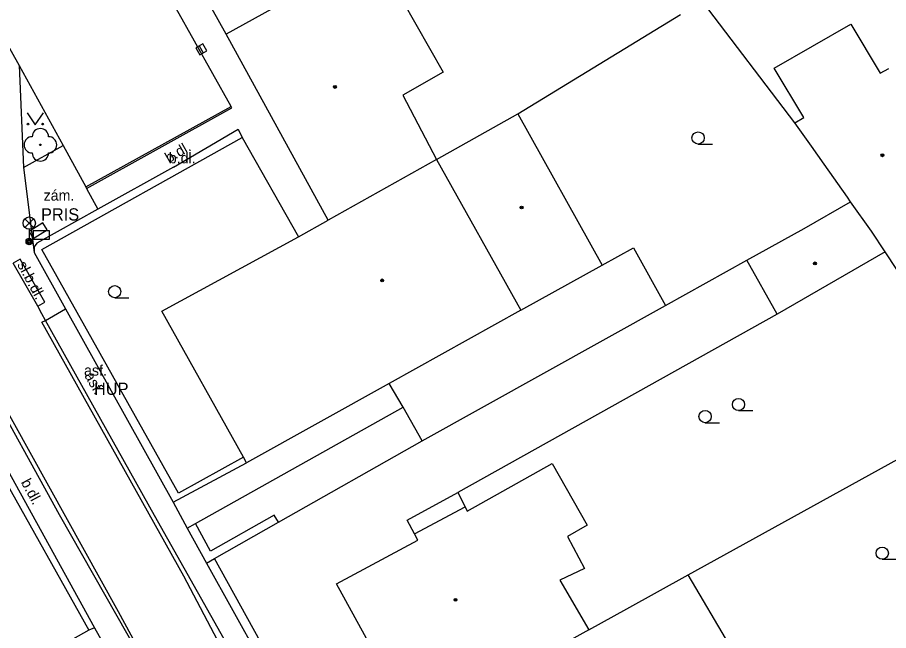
# Model space of a CAD drawing. Extents: x -600391 to -599491, y -1160176 to -1159402.
# Drawn here: x -600209.3 to -600155.8, y -1159950.6 to -1159913 of the extents above; entities that cross this region are included whole.
import ezdxf

# ---------------------------------------------------------------- set-up
doc = ezdxf.new("R2010")
doc.units = 0
for name, color, linetype in [('Level 10', 7, 'Continuous'), ('Level 11', 7, 'Continuous'), ('Level 22', 7, 'Continuous'), ('Level 24', 7, 'Continuous'), ('Level 27', 7, 'Continuous'), ('Level 33', 7, 'Continuous'), ('Level 36', 7, 'Continuous'), ('Level 39', 7, 'Continuous'), ('Level 40', 7, 'Continuous'), ('Level 41', 7, 'Continuous'), ('Level 5', 7, 'Continuous'), ('Level 51', 7, 'Continuous'), ('Level 52', 7, 'Continuous'), ('Level 7', 7, 'Continuous'), ('Level 8', 7, 'Continuous'), ('Level 9', 7, 'Continuous')]:
    doc.layers.add(name, color=color, linetype=linetype)

msp = doc.modelspace()

# ---------------------------------------------------------------- linework, layer by layer
at = {"layer": 'Level 10'}
for points in [[(-600208.04, -1159930.69), (-600209.54, -1159928.06)], [(-600207.57, -1159931.57), (-600207.79, -1159931.16), (-600208.04, -1159930.69)], [(-600153.46, -1160028.41), (-600154.327, -1160026.876), (-600161.81, -1160013.64), (-600164.508, -1160008.712), (-600166.965, -1160004.222), (-600169.958, -1159998.754), (-600171.656, -1159995.652), (-600171.81, -1159995.37), (-600179.71, -1159981.27), (-600181.378, -1159978.301), (-600184.968, -1159971.894), (-600195.61, -1159952.9), (-600200.87, -1159943.53), (-600207.57, -1159931.57)], [(-600199.72, -1159955.771), (-600206.703, -1159943.488), (-600211.41, -1159935)]]:
    msp.add_lwpolyline(points, dxfattribs=at)
at = {"layer": 'Level 11'}
for points in [[(-600196.18, -1159918.46), (-600202.92, -1159906.43), (-600211.46, -1159891.06)], [(-600220.3, -1159896.05), (-600209.19, -1159915.94)], [(-600209.19, -1159915.94), (-600206.49, -1159920.85)], [(-600209.19, -1159915.94), (-600208.92, -1159922.19)], [(-600196.13, -1159918.55), (-600196.18, -1159918.46)], [(-600205.05, -1159923.48), (-600196.13, -1159918.55)], [(-600208.92, -1159922.19), (-600206.49, -1159920.85)], [(-600206.49, -1159920.85), (-600205.1, -1159923.39)], [(-600208.92, -1159922.19), (-600208.26, -1159927.4)], [(-600205.1, -1159923.39), (-600205.05, -1159923.48)], [(-600205.05, -1159923.48), (-600204.35, -1159924.75)], [(-600173.41, -1159928.18), (-600171.5, -1159927.12), (-600169.52, -1159930.66)], [(-600208.04, -1159930.69), (-600207.6, -1159930.45), (-600209.11, -1159927.81), (-600209.54, -1159928.06)], [(-600207.57, -1159931.57), (-600206.33, -1159930.86)], [(-600162.67, -1159931.18), (-600182.27, -1159942.13)], [(-600196.8, -1159951.56), (-600199.08, -1159947.26), (-600207.79, -1159931.69), (-600207.57, -1159931.57)], [(-600211.9, -1159934.13), (-600211.68, -1159934.01), (-600203.11, -1159949.41), (-600200.89, -1159953.49)], [(-600185.63, -1159936.9), (-600186.48, -1159935.43)], [(-600198.37, -1159944.03), (-600185.63, -1159936.9)], [(-600184.45, -1159938.96), (-600185.63, -1159936.9)], [(-600184.92, -1159944.66), (-600185.37, -1159943.82), (-600182.27, -1159942.13), (-600181.82, -1159943.01)]]:
    msp.add_lwpolyline(points, dxfattribs=at)
at = {"layer": 'Level 22'}
msp.add_circle((-600207.88, -1159920.81), 0.05, dxfattribs=at)
for centre, start, end in [((-600207.88, -1159920.31), 0, 180), ((-600208.38, -1159920.81), 90, 270), ((-600207.38, -1159920.81), 270, 90), ((-600207.88, -1159921.31), 180, 0)]:
    msp.add_arc(centre, 0.5, start, end, dxfattribs=at)
at = {"layer": 'Level 24'}
for points in [[(-600208.317, -1159926.544), (-600207.463, -1159926.023), (-600207.723, -1159925.596), (-600208.577, -1159926.117)], [(-600208.33, -1159926.59), (-600207.33, -1159926.59), (-600207.33, -1159926.09), (-600208.33, -1159926.09)]]:
    msp.add_lwpolyline(points, close=True, dxfattribs=at)
at = {"layer": 'Level 27'}
msp.add_line((-600198.132, -1159914.732), (-600197.888, -1159915.168), dxfattribs=at)
msp.add_lwpolyline([(-600198.35, -1159914.854), (-600198.106, -1159915.29), (-600197.67, -1159915.046), (-600197.914, -1159914.61)], close=True, dxfattribs=at)
at = {"layer": 'Level 33'}
for p, q in [((-600208.825, -1159925.87), (-600208.295, -1159925.34)), ((-600208.825, -1159925.34), (-600208.295, -1159925.87)), ((-600208.56, -1159925.98), (-600208.56, -1159926.73))]:
    msp.add_line(p, q, dxfattribs=at)
for centre, radius in [((-600208.56, -1159925.605), 0.375), ((-600208.56, -1159926.73), 0.2), ((-600208.56, -1159926.73), 0.145), ((-600208.56, -1159926.73), 0.0876)]:
    msp.add_circle(centre, radius, dxfattribs=at)
at = {"layer": 'Level 36'}
for p, q in [((-600167.53, -1159920.765), (-600166.655, -1159920.765)), ((-600203.32, -1159930.185), (-600202.445, -1159930.185)), ((-600165.05, -1159937.105), (-600164.175, -1159937.105)), ((-600167.1, -1159937.845), (-600166.225, -1159937.845)), ((-600156.23, -1159946.215), (-600155.355, -1159946.215))]:
    msp.add_line(p, q, dxfattribs=at)
msp.add_lwpolyline([(-600208.69, -1159918.84), (-600208.19, -1159919.59), (-600207.69, -1159918.84)], dxfattribs=at)
for centre, radius in [((-600208.64, -1159919.54), 0.05), ((-600207.741, -1159919.54), 0.05), ((-600167.53, -1159920.39), 0.375), ((-600203.32, -1159929.81), 0.375), ((-600165.05, -1159936.73), 0.375), ((-600167.1, -1159937.47), 0.375), ((-600156.23, -1159945.84), 0.375)]:
    msp.add_circle(centre, radius, dxfattribs=at)
at = {"layer": 'Level 39'}
for centre, radius in [((-600189.81, -1159917.26), 0.09), ((-600189.81, -1159917.26), 0.0398), ((-600156.22, -1159921.45), 0.09), ((-600156.22, -1159921.45), 0.0398), ((-600178.36, -1159924.65), 0.09), ((-600178.36, -1159924.65), 0.0398), ((-600160.36, -1159928.08), 0.09), ((-600160.36, -1159928.08), 0.0398), ((-600186.91, -1159929.12), 0.09), ((-600186.91, -1159929.12), 0.0398), ((-600182.41, -1159948.7), 0.09), ((-600182.41, -1159948.7), 0.0398)]:
    msp.add_circle(centre, radius, dxfattribs=at)
at = {"layer": 'Level 5'}
for points in [[(-600196.49, -1159914.02), (-600204.59, -1159899.48)], [(-600187.36, -1159908.98), (-600196.49, -1159914.02)], [(-600187.36, -1159908.98), (-600183.16, -1159916.36)], [(-600190.23, -1159925.42), (-600196.49, -1159914.02)], [(-600183.16, -1159916.36), (-600185.64, -1159917.76)], [(-600185.64, -1159917.76), (-600183.57, -1159921.7)], [(-600183.57, -1159921.7), (-600178.58, -1159918.91)], [(-600178.58, -1159918.91), (-600173.41, -1159928.18)], [(-600183.57, -1159921.7), (-600190.23, -1159925.42)], [(-600183.57, -1159921.7), (-600178.41, -1159930.95)], [(-600192.05, -1159926.44), (-600190.23, -1159925.42)], [(-600200.43, -1159931), (-600192.05, -1159926.44)], [(-600178.41, -1159930.95), (-600173.41, -1159928.18)], [(-600195.42, -1159939.96), (-600200.43, -1159931)], [(-600178.41, -1159930.95), (-600186.48, -1159935.43)], [(-600186.48, -1159935.43), (-600195.23, -1159940.31)], [(-600195.23, -1159940.31), (-600195.42, -1159939.96)], [(-600181.7, -1159943.27), (-600176.48, -1159940.35)], [(-600176.48, -1159940.35), (-600174.33, -1159944.13)], [(-600184.92, -1159944.66), (-600181.82, -1159943.01)], [(-600181.82, -1159943.01), (-600181.7, -1159943.27)], [(-600174.33, -1159944.13), (-600175.55, -1159944.82)], [(-600184.72, -1159945.04), (-600184.92, -1159944.66)], [(-600189.71, -1159947.73), (-600184.72, -1159945.04)], [(-600175.55, -1159944.82), (-600174.49, -1159946.78)], [(-600174.49, -1159946.78), (-600176.01, -1159947.5)], [(-600184.9, -1159956.46), (-600189.71, -1159947.73)], [(-600176.01, -1159947.5), (-600174.24, -1159950.54)], [(-600174.24, -1159950.54), (-600177.59, -1159952.4)]]:
    msp.add_lwpolyline(points, dxfattribs=at)
at = {"layer": 'Level 51'}
for points in [[(-600161.59, -1159919.46), (-600167.26, -1159912.02)], [(-600178.58, -1159918.91), (-600168.6, -1159912.83)], [(-600184.45, -1159938.96), (-600169.52, -1159930.66), (-600164.53, -1159927.88)], [(-600168.14, -1159947.16), (-600149.35, -1159936.8)], [(-600171.91, -1159949.25), (-600168.14, -1159947.16)], [(-600163.03, -1159955.83), (-600168.14, -1159947.16)], [(-600174.24, -1159950.54), (-600171.91, -1159949.25)]]:
    msp.add_lwpolyline(points, dxfattribs=at)
at = {"layer": 'Level 52'}
for points in [[(-600162.86, -1159916.1), (-600158.15, -1159913.41)], [(-600158.15, -1159913.41), (-600156.35, -1159916.42)], [(-600161.04, -1159919.14), (-600162.86, -1159916.1)], [(-600156.35, -1159916.42), (-600155.83, -1159916.12)], [(-600161.59, -1159919.46), (-600161.04, -1159919.14)], [(-600160.57, -1159920.9), (-600161.59, -1159919.46)], [(-600159.8, -1159921.99), (-600160.57, -1159920.9)], [(-600158.37, -1159924.01), (-600159.8, -1159921.99)], [(-600161.03, -1159925.93), (-600158.17, -1159924.3)], [(-600158.17, -1159924.3), (-600158.37, -1159924.01)], [(-600156.89, -1159926.1), (-600158.17, -1159924.3)], [(-600164.53, -1159927.88), (-600161.03, -1159925.93)], [(-600156.05, -1159927.37), (-600156.89, -1159926.1)], [(-600156.05, -1159927.37), (-600162.67, -1159931.18)], [(-600155.33, -1159928.45), (-600156.05, -1159927.37)], [(-600162.67, -1159931.18), (-600164.53, -1159927.88)]]:
    msp.add_lwpolyline(points, dxfattribs=at)
at = {"layer": 'Level 7'}
for points in [[(-600199.71, -1159922.17), (-600195.74, -1159919.84)], [(-600195.74, -1159919.84), (-600195.5, -1159920.37)], [(-600195.42, -1159939.96), (-600199.41, -1159942.16), (-600207.79, -1159927.22), (-600195.5, -1159920.37)], [(-600195.5, -1159920.37), (-600192.05, -1159926.44)], [(-600199.71, -1159922.17), (-600204.35, -1159924.75)], [(-600204.35, -1159924.75), (-600208.1, -1159926.83), (-600208.26, -1159927.06), (-600208.26, -1159927.4)], [(-600208.26, -1159927.4), (-600206.33, -1159930.86)], [(-600206.33, -1159930.86), (-600199.73, -1159942.71)], [(-600229.25, -1159944.16), (-600231.42, -1159940.28), (-600215.61, -1159931.52), (-600204.91, -1159950.57)], [(-600212.69, -1159935.69), (-600204.56, -1159950.41)], [(-600193.28, -1159943.95), (-600184.45, -1159938.96)], [(-600199.73, -1159942.71), (-600195.23, -1159940.31)], [(-600193.28, -1159943.95), (-600193.53, -1159943.51), (-600197.44, -1159945.72), (-600198.37, -1159944.03)], [(-600198.88, -1159944.31), (-600198.37, -1159944.03)], [(-600197.19, -1159946.17), (-600193.28, -1159943.95)], [(-600198.88, -1159944.31), (-600197.69, -1159946.45)], [(-600197.69, -1159946.45), (-600197.19, -1159946.17)], [(-600189.97, -1159959.22), (-600197.19, -1159946.17)], [(-600197.69, -1159946.45), (-600194.45, -1159952.26), (-600192.99, -1159954.88), (-600190.41, -1159959.51)], [(-600204.56, -1159950.41), (-600204.91, -1159950.57)], [(-600204.56, -1159950.41), (-600201.13, -1159956.55), (-600200.97, -1159956.84)], [(-600204.91, -1159950.57), (-600222.75, -1159960.58)]]:
    msp.add_lwpolyline(points, dxfattribs=at)
at = {"layer": 'Level 8'}
msp.add_lwpolyline([(-600199.73, -1159942.71), (-600198.88, -1159944.31)], dxfattribs=at)
at = {"layer": 'Level 9'}
msp.add_lwpolyline([(-600205.1, -1159923.39), (-600196.18, -1159918.46)], dxfattribs=at)

# ---------------------------------------------------------------- texts
at = {"layer": 'Level 40'}
for s, rotation, p in [('b.dl.', 29.96, (-600200, -1159921.94)), ('sl.b.dl.', 298.28, (-600209.32, -1159928.15)), ('asf.', 299.99, (-600205.2, -1159934.96)), ('b.dl.', 298.28, (-600209.09, -1159941.49))]:
    msp.add_text(s, height=0.65, rotation=rotation, dxfattribs=at).set_placement(p)
for s, p in [('b.dl.', (-600200, -1159921.94)), ('zám.', (-600207.68, -1159924.23)), ('zám.', (-600207.68, -1159924.23)), ('asf.', (-600205.2, -1159934.96))]:
    msp.add_text(s, height=0.65, dxfattribs=at).set_placement(p)
at = {"layer": 'Level 41'}
for s, p in [('PRIS', (-600207.84, -1159925.45)), ('PRIS', (-600207.84, -1159925.45)), ('HUP', (-600204.59, -1159936.14))]:
    msp.add_text(s, height=0.75, dxfattribs=at).set_placement(p)

doc.saveas('drawing.dxf')
